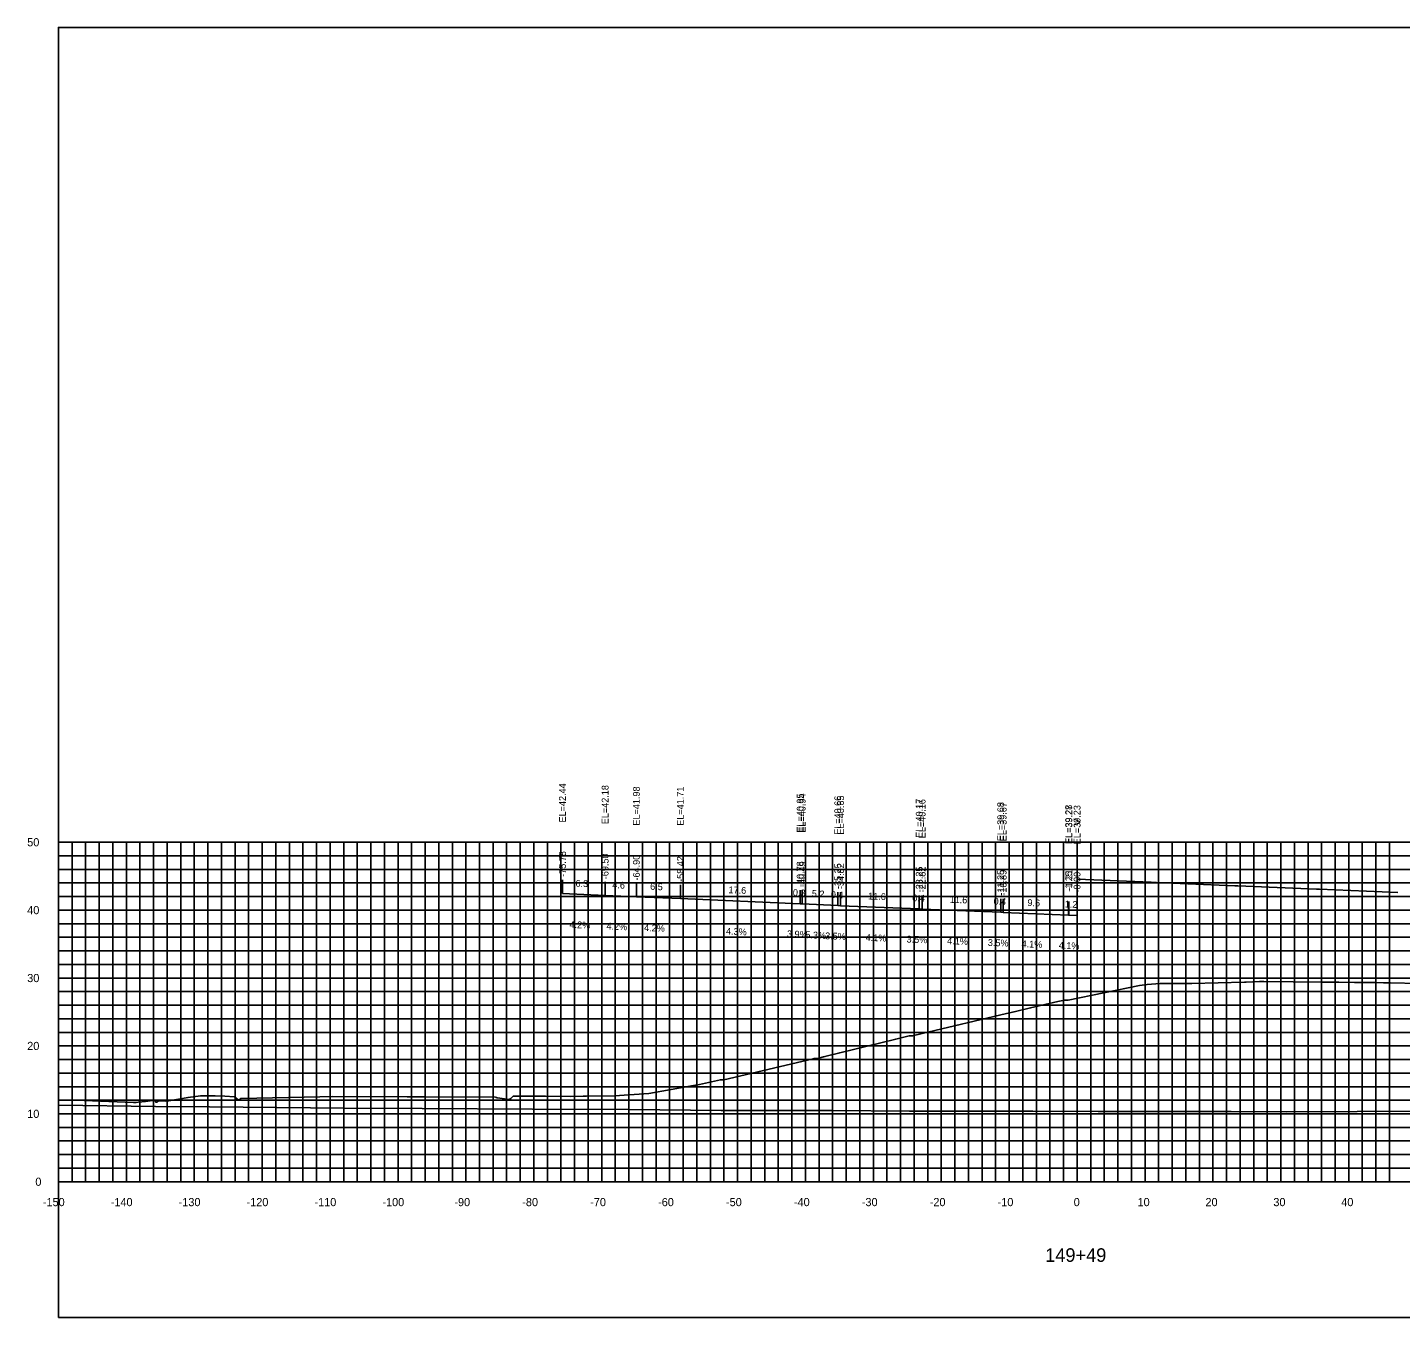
# Model space of a CAD drawing. Extents: x 1800880 to 1818864, y 245271 to 250560.
# Drawn here: x 1817785.3 to 1817987.5, y 248418.1 to 248608.1 of the extents above; entities that cross this region are included whole.
import ezdxf

# ---------------------------------------------------------------- set-up
doc = ezdxf.new("R2010")
doc.units = 0
for name, color, linetype in [('33', 7, 'Continuous'), ('ANNO-TXT', 7, 'Continuous'), ('AXIS', 7, 'Continuous'), ('CL-CNST', 7, 'Continuous'), ('DESIGN - DRAINAGE - Bridges', 7, 'Continuous'), ('Level 32', 7, 'Continuous'), ('Level 37', 7, 'Continuous'), ('Level 46', 7, 'Continuous'), ('Level 62', 7, 'Continuous'), ('SHT-BDR', 7, 'Continuous')]:
    doc.layers.add(name, color=color, linetype=linetype)

msp = doc.modelspace()

# ---------------------------------------------------------------- linework, layer by layer
at = {"layer": 'AXIS'}
msp.add_lwpolyline([(1817939.87, 248482.68), (1817939.92, 248482.68), (1817941.12, 248482.63), (1817950.76, 248482.23), (1817951.12, 248482.22), (1817951.55, 248482.2), (1817963.12, 248481.73), (1817963.55, 248481.71), (1817975.12, 248481.24), (1817975.55, 248481.23), (1817987.12, 248480.75)], dxfattribs=at)
at = {"layer": 'CL-CNST'}
msp.add_lwpolyline([(1817789.87, 248450.13), (1817793.66, 248450.08), (1817800.91, 248449.82), (1817801.31, 248449.8), (1817801.63, 248449.83), (1817802.71, 248449.93), (1817804.08, 248450.12), (1817804.2, 248449.85), (1817804.37, 248449.85), (1817804.59, 248450.06), (1817805.7, 248450), (1817806.1, 248450.06), (1817808.95, 248450.55), (1817810.81, 248450.76), (1817810.96, 248450.77), (1817811.12, 248450.77), (1817811.35, 248450.77), (1817811.47, 248450.77), (1817811.49, 248450.77), (1817812.97, 248450.78), (1817814.35, 248450.75), (1817815.81, 248450.65), (1817816.1, 248450.37), (1817816.45, 248450.16), (1817816.71, 248450.37), (1817816.73, 248450.38), (1817816.76, 248450.39), (1817816.78, 248450.4), (1817828.37, 248450.62), (1817830.29, 248450.66), (1817841.2, 248450.64), (1817842.2, 248450.64), (1817843.76, 248450.63), (1817854.22, 248450.56), (1817854.27, 248450.55), (1817854.37, 248450.52), (1817854.45, 248450.5), (1817854.53, 248450.49), (1817856.26, 248450.25), (1817856.46, 248450.41), (1817856.84, 248450.74), (1817856.84, 248450.74), (1817861.51, 248450.74), (1817861.61, 248450.74), (1817865.25, 248450.7), (1817867.12, 248450.72), (1817867.32, 248450.72), (1817867.64, 248450.72), (1817871.73, 248450.77), (1817876.79, 248451.11), (1817883.4, 248452.32), (1817883.7, 248452.37), (1817883.83, 248452.37), (1817887.34, 248453.15), (1817887.73, 248453.15), (1817887.87, 248453.16), (1817900.98, 248456.25), (1817900.98, 248456.25), (1817901.13, 248456.29), (1817901.64, 248456.29), (1817901.64, 248456.29), (1817902.53, 248456.51), (1817902.73, 248456.56), (1817904.93, 248457.12), (1817913.16, 248459.13), (1817915.15, 248459.6), (1817915.56, 248459.6), (1817915.65, 248459.6), (1817917.05, 248459.97), (1817929.47, 248462.9), (1817930.59, 248463.16), (1817933.01, 248463.72), (1817937.04, 248464.68), (1817938, 248464.88), (1817938.51, 248464.89), (1817938.55, 248464.89), (1817949.07, 248467.03), (1817950.19, 248467.2), (1817952.1, 248467.33), (1817952.84, 248467.33), (1817953.15, 248467.33), (1817955.15, 248467.31), (1817956.75, 248467.34), (1817964.51, 248467.54), (1817964.74, 248467.54), (1817966.75, 248467.61), (1817967.39, 248467.64), (1817976.02, 248467.54), (1817978.41, 248467.51), (1817980.71, 248467.48), (1817981.52, 248467.47), (1817983.7, 248467.46), (1817985, 248467.44), (1817985.24, 248467.44), (1817986.03, 248467.42), (1817994.38, 248467.22)], dxfattribs=at)
at = {"layer": 'DESIGN - DRAINAGE - Bridges'}
for p, q in [((1817789.81, 248488.13), (1817789.87, 248488.13)), ((1817789.87, 248438.13), (1817789.87, 248488.13)), ((1817789.81, 248478.13), (1817789.87, 248478.13)), ((1817789.81, 248468.13), (1817789.87, 248468.13)), ((1817789.81, 248458.13), (1817789.87, 248458.13)), ((1817789.81, 248448.13), (1817789.87, 248448.13)), ((1817789.81, 248438.13), (1817789.87, 248438.13)), ((1817789.87, 248438.13), (1818089.87, 248438.13)), ((1817789.87, 248438.07), (1817789.87, 248438.13)), ((1817799.87, 248438.07), (1817799.87, 248438.13)), ((1817809.87, 248438.07), (1817809.87, 248438.13)), ((1817819.87, 248438.07), (1817819.87, 248438.13)), ((1817829.87, 248438.07), (1817829.87, 248438.13)), ((1817839.87, 248438.07), (1817839.87, 248438.13)), ((1817849.87, 248438.07), (1817849.87, 248438.13)), ((1817859.87, 248438.07), (1817859.87, 248438.13)), ((1817869.87, 248438.07), (1817869.87, 248438.13)), ((1817879.87, 248438.07), (1817879.87, 248438.13)), ((1817889.87, 248438.07), (1817889.87, 248438.13)), ((1817899.87, 248438.07), (1817899.87, 248438.13)), ((1817909.87, 248438.07), (1817909.87, 248438.13)), ((1817919.87, 248438.07), (1817919.87, 248438.13)), ((1817929.87, 248438.07), (1817929.87, 248438.13)), ((1817939.87, 248438.07), (1817939.87, 248438.13)), ((1817949.87, 248438.07), (1817949.87, 248438.13)), ((1817959.87, 248438.07), (1817959.87, 248438.13)), ((1817969.87, 248438.07), (1817969.87, 248438.13)), ((1817979.87, 248438.07), (1817979.87, 248438.13))]:
    msp.add_line(p, q, dxfattribs=at)
at = {"layer": 'Level 37'}
for p, q in [((1817864.09, 248480.57), (1817864.09, 248482.57)), ((1817870.37, 248480.3), (1817870.37, 248482.3)), ((1817874.97, 248480.11), (1817874.97, 248482.11)), ((1817881.45, 248479.84), (1817881.45, 248481.84)), ((1817899.09, 248479.08), (1817899.09, 248481.08)), ((1817899.09, 248479.08), (1817899.09, 248481.08)), ((1817899.38, 248479.06), (1817899.38, 248481.06)), ((1817904.62, 248478.79), (1817904.62, 248480.79)), ((1817905.05, 248478.77), (1817905.05, 248480.77)), ((1817916.62, 248478.3), (1817916.62, 248480.3)), ((1817917.05, 248478.28), (1817917.05, 248480.28)), ((1817928.62, 248477.81), (1817928.62, 248479.81)), ((1817928.98, 248477.8), (1817928.98, 248479.8)), ((1817938.62, 248477.4), (1817938.62, 248479.4)), ((1817938.67, 248477.4), (1817938.67, 248479.4)), ((1817939.87, 248477.35), (1817939.87, 248479.35))]:
    msp.add_line(p, q, dxfattribs=at)
msp.add_lwpolyline([(1817789.87, 248418.13), (1818089.87, 248418.13), (1818089.87, 248608.13), (1817789.87, 248608.13)], close=True, dxfattribs=at)
at = {"layer": 'Level 46'}
for p, q in [((1817789.87, 248488.13), (1818089.87, 248488.13)), ((1817789.87, 248438.13), (1817789.87, 248488.13)), ((1817791.87, 248438.13), (1817791.87, 248488.13)), ((1817793.87, 248438.13), (1817793.87, 248488.13)), ((1817795.87, 248438.13), (1817795.87, 248488.13)), ((1817797.87, 248438.13), (1817797.87, 248488.13)), ((1817799.87, 248438.13), (1817799.87, 248488.13)), ((1817801.87, 248438.13), (1817801.87, 248488.13)), ((1817803.87, 248438.13), (1817803.87, 248488.13)), ((1817805.87, 248438.13), (1817805.87, 248488.13)), ((1817807.87, 248438.13), (1817807.87, 248488.13)), ((1817809.87, 248438.13), (1817809.87, 248488.13)), ((1817811.87, 248438.13), (1817811.87, 248488.13)), ((1817813.87, 248438.13), (1817813.87, 248488.13)), ((1817815.87, 248438.13), (1817815.87, 248488.13)), ((1817817.87, 248438.13), (1817817.87, 248488.13)), ((1817819.87, 248438.13), (1817819.87, 248488.13)), ((1817821.87, 248438.13), (1817821.87, 248488.13)), ((1817823.87, 248438.13), (1817823.87, 248488.13)), ((1817825.87, 248438.13), (1817825.87, 248488.13)), ((1817827.87, 248438.13), (1817827.87, 248488.13)), ((1817829.87, 248438.13), (1817829.87, 248488.13)), ((1817831.87, 248438.13), (1817831.87, 248488.13)), ((1817833.87, 248438.13), (1817833.87, 248488.13)), ((1817835.87, 248438.13), (1817835.87, 248488.13)), ((1817837.87, 248438.13), (1817837.87, 248488.13)), ((1817839.87, 248438.13), (1817839.87, 248488.13)), ((1817841.87, 248438.13), (1817841.87, 248488.13)), ((1817843.87, 248438.13), (1817843.87, 248488.13)), ((1817845.87, 248438.13), (1817845.87, 248488.13)), ((1817847.87, 248438.13), (1817847.87, 248488.13)), ((1817849.87, 248438.13), (1817849.87, 248488.13)), ((1817851.87, 248438.13), (1817851.87, 248488.13)), ((1817853.87, 248438.13), (1817853.87, 248488.13)), ((1817855.87, 248438.13), (1817855.87, 248488.13)), ((1817857.87, 248438.13), (1817857.87, 248488.13)), ((1817859.87, 248438.13), (1817859.87, 248488.13)), ((1817861.87, 248438.13), (1817861.87, 248488.13)), ((1817863.87, 248438.13), (1817863.87, 248488.13)), ((1817865.87, 248438.13), (1817865.87, 248488.13)), ((1817867.87, 248438.13), (1817867.87, 248488.13)), ((1817869.87, 248438.13), (1817869.87, 248488.13)), ((1817871.87, 248438.13), (1817871.87, 248488.13)), ((1817873.87, 248438.13), (1817873.87, 248488.13)), ((1817875.87, 248438.13), (1817875.87, 248488.13)), ((1817877.87, 248438.13), (1817877.87, 248488.13)), ((1817879.87, 248438.13), (1817879.87, 248488.13)), ((1817881.87, 248438.13), (1817881.87, 248488.13)), ((1817883.87, 248438.13), (1817883.87, 248488.13)), ((1817885.87, 248438.13), (1817885.87, 248488.13)), ((1817887.87, 248438.13), (1817887.87, 248488.13)), ((1817889.87, 248438.13), (1817889.87, 248488.13)), ((1817891.87, 248438.13), (1817891.87, 248488.13)), ((1817893.87, 248438.13), (1817893.87, 248488.13)), ((1817895.87, 248438.13), (1817895.87, 248488.13)), ((1817897.87, 248438.13), (1817897.87, 248488.13)), ((1817899.87, 248438.13), (1817899.87, 248488.13)), ((1817901.87, 248438.13), (1817901.87, 248488.13)), ((1817903.87, 248438.13), (1817903.87, 248488.13)), ((1817905.87, 248438.13), (1817905.87, 248488.13)), ((1817907.87, 248438.13), (1817907.87, 248488.13)), ((1817909.87, 248438.13), (1817909.87, 248488.13)), ((1817911.87, 248438.13), (1817911.87, 248488.13)), ((1817913.87, 248438.13), (1817913.87, 248488.13)), ((1817915.87, 248438.13), (1817915.87, 248488.13)), ((1817917.87, 248438.13), (1817917.87, 248488.13)), ((1817919.87, 248438.13), (1817919.87, 248488.13)), ((1817921.87, 248438.13), (1817921.87, 248488.13)), ((1817923.87, 248438.13), (1817923.87, 248488.13)), ((1817925.87, 248438.13), (1817925.87, 248488.13)), ((1817927.87, 248438.13), (1817927.87, 248488.13)), ((1817929.87, 248438.13), (1817929.87, 248488.13)), ((1817931.87, 248438.13), (1817931.87, 248488.13)), ((1817933.87, 248438.13), (1817933.87, 248488.13)), ((1817935.87, 248438.13), (1817935.87, 248488.13)), ((1817937.87, 248438.13), (1817937.87, 248488.13)), ((1817939.87, 248438.13), (1817939.87, 248488.13)), ((1817941.87, 248438.13), (1817941.87, 248488.13)), ((1817943.87, 248438.13), (1817943.87, 248488.13)), ((1817945.87, 248438.13), (1817945.87, 248488.13)), ((1817947.87, 248438.13), (1817947.87, 248488.13)), ((1817949.87, 248438.13), (1817949.87, 248488.13)), ((1817951.87, 248438.13), (1817951.87, 248488.13)), ((1817953.87, 248438.13), (1817953.87, 248488.13)), ((1817955.87, 248438.13), (1817955.87, 248488.13)), ((1817957.87, 248438.13), (1817957.87, 248488.13)), ((1817959.87, 248438.13), (1817959.87, 248488.13)), ((1817961.87, 248438.13), (1817961.87, 248488.13)), ((1817963.87, 248438.13), (1817963.87, 248488.13)), ((1817965.87, 248438.13), (1817965.87, 248488.13)), ((1817967.87, 248438.13), (1817967.87, 248488.13)), ((1817969.87, 248438.13), (1817969.87, 248488.13)), ((1817971.87, 248438.13), (1817971.87, 248488.13)), ((1817973.87, 248438.13), (1817973.87, 248488.13)), ((1817975.87, 248438.13), (1817975.87, 248488.13)), ((1817977.87, 248438.13), (1817977.87, 248488.13)), ((1817979.87, 248438.13), (1817979.87, 248488.13)), ((1817981.87, 248438.13), (1817981.87, 248488.13)), ((1817983.87, 248438.13), (1817983.87, 248488.13)), ((1817985.87, 248438.13), (1817985.87, 248488.13)), ((1817789.87, 248486.13), (1818089.87, 248486.13)), ((1817789.87, 248484.13), (1818089.87, 248484.13)), ((1817789.87, 248482.13), (1818089.87, 248482.13)), ((1817789.87, 248480.13), (1818089.87, 248480.13)), ((1817789.87, 248478.13), (1818089.87, 248478.13)), ((1817789.87, 248476.13), (1818089.87, 248476.13)), ((1817789.87, 248474.13), (1818089.87, 248474.13)), ((1817789.87, 248472.13), (1818089.87, 248472.13)), ((1817789.87, 248470.13), (1818089.87, 248470.13)), ((1817789.87, 248468.13), (1818089.87, 248468.13)), ((1817789.87, 248466.13), (1818089.87, 248466.13)), ((1817789.87, 248464.13), (1818089.87, 248464.13)), ((1817789.87, 248462.13), (1818089.87, 248462.13)), ((1817789.87, 248460.13), (1818089.87, 248460.13)), ((1817789.87, 248458.13), (1818089.87, 248458.13)), ((1817789.87, 248456.13), (1818089.87, 248456.13)), ((1817789.87, 248454.13), (1818089.87, 248454.13)), ((1817789.87, 248452.13), (1818089.87, 248452.13)), ((1817789.87, 248450.13), (1818089.87, 248450.13)), ((1817789.87, 248448.13), (1818089.87, 248448.13)), ((1817789.87, 248446.13), (1818089.87, 248446.13)), ((1817789.87, 248444.13), (1818089.87, 248444.13)), ((1817789.87, 248442.13), (1818089.87, 248442.13)), ((1817789.87, 248440.13), (1818089.87, 248440.13)), ((1817789.87, 248438.13), (1818089.87, 248438.13))]:
    msp.add_line(p, q, dxfattribs=at)
at = {"layer": 'Level 62'}
for points in [[(1817864.09, 248480.57), (1817870.37, 248480.3), (1817874.97, 248480.11), (1817881.45, 248479.84), (1817899.09, 248479.08)], [(1817899.09, 248479.08), (1817899.38, 248479.06), (1817904.62, 248478.79), (1817905.05, 248478.77), (1817916.62, 248478.3), (1817917.05, 248478.28), (1817928.62, 248477.81), (1817928.98, 248477.8), (1817938.62, 248477.4), (1817938.67, 248477.4), (1817939.87, 248477.35)], [(1817789.87, 248449.4), (1817804.18, 248449.22), (1817812.12, 248449.17), (1817831.93, 248448.98), (1817843.43, 248448.93), (1817859.69, 248448.8), (1817873.92, 248448.76), (1817887.44, 248448.63), (1817903.84, 248448.6), (1817915.2, 248448.53), (1817933.35, 248448.53), (1817942.95, 248448.46), (1817962.56, 248448.49), (1817970.71, 248448.43), (1817991.53, 248448.5), (1817998.47, 248448.48), (1818020.33, 248448.58), (1818026.22, 248448.59), (1818048.98, 248448.71), (1818053.98, 248448.63), (1818077.52, 248448.77), (1818081.73, 248448.81), (1818085.61, 248448.79), (1818089.87, 248448.81)]]:
    msp.add_lwpolyline(points, dxfattribs=at)

# ---------------------------------------------------------------- texts
for s, p in [('-150', (1817787.57, 248434.53)), ('-140', (1817797.57, 248434.53)), ('-130', (1817807.57, 248434.53)), ('-120', (1817817.57, 248434.53)), ('-110', (1817827.57, 248434.53)), ('-100', (1817837.57, 248434.53)), ('-90', (1817848.17, 248434.53)), ('-80', (1817858.17, 248434.53)), ('-70', (1817868.17, 248434.53)), ('-60', (1817878.17, 248434.53)), ('-50', (1817888.17, 248434.53)), ('-40', (1817898.17, 248434.53)), ('-30', (1817908.17, 248434.53)), ('-20', (1817918.17, 248434.53)), ('-10', (1817928.17, 248434.53)), ('0', (1817939.37, 248434.53)), ('10', (1817948.77, 248434.53)), ('20', (1817958.77, 248434.53)), ('30', (1817968.77, 248434.53)), ('40', (1817978.77, 248434.53))]:
    msp.add_text(s, height=1.2).set_placement(p)
at = {"layer": '33'}
for s, p in [('50', (1817785.27, 248487.53)), ('40', (1817785.27, 248477.53)), ('30', (1817785.27, 248467.53)), ('20', (1817785.27, 248457.53)), ('10', (1817785.27, 248447.53)), ('0', (1817786.47, 248437.53))]:
    msp.add_text(s, height=1.2, dxfattribs=at).set_placement(p)
at = {"layer": 'ANNO-TXT'}
for s, rotation, p in [('6.3', 357.5817, (1817865.99, 248481.59)), ('4.6', 357.5981, (1817871.41, 248481.36)), ('6.5', 357.5701, (1817876.98, 248481.13)), ('17.6', 357.5409, (1817888.52, 248480.63)), ('0.3', 357.7742, (1817898, 248480.22)), ('5.2', 356.9812, (1817900.78, 248480.09)), ('0.4', 357.9961, (1817903.59, 248479.93)), ('11.6', 357.656, (1817909.08, 248479.71)), ('0.4', 357.9961, (1817915.59, 248479.44)), ('11.6', 357.656, (1817921.08, 248479.22)), ('0.4', 357.9961, (1817927.56, 248478.95)), ('9.6', 357.656, (1817932.54, 248478.75)), ('1.2', 357.656, (1817938.03, 248478.53)), ('4.2%', 357.5817, (1817865.11, 248475.52)), ('4.2%', 357.5981, (1817870.55, 248475.29)), ('4.2%', 357.5701, (1817876.09, 248475.06)), ('4.3%', 357.5409, (1817888.15, 248474.54)), ('3.9%', 357.7742, (1817897.13, 248474.15)), ('5.3%', 356.9812, (1817899.83, 248474.03)), ('3.5%', 357.9961, (1817902.75, 248473.85)), ('4.1%', 357.656, (1817908.72, 248473.62)), ('3.5%', 357.9961, (1817914.75, 248473.36)), ('4.1%', 357.656, (1817920.72, 248473.13)), ('3.5%', 357.9961, (1817926.71, 248472.87)), ('4.1%', 357.656, (1817931.68, 248472.68)), ('4.1%', 357.656, (1817937.15, 248472.46))]:
    msp.add_text(s, height=1, rotation=rotation, dxfattribs=at).set_placement(p)
at = {"layer": 'DESIGN - DRAINAGE - Bridges'}
for s, height, p in [('>', 1.5, (1817939.26, 248490.38)), ('-', 0.0001, (1817789.87, 248438.13))]:
    msp.add_text(s, height=height, dxfattribs=at).set_placement(p)
at = {"layer": 'Level 32'}
msp.add_text('149+49', height=2, dxfattribs=at).set_placement((1817935.17, 248426.33))
at = {"layer": 'SHT-BDR'}
for s, p in [('EL=42.44', (1817864.59, 248491.04)), ('EL=42.18', (1817870.87, 248490.78)), ('EL=41.98', (1817875.47, 248490.58)), ('EL=41.71', (1817881.95, 248490.56)), ('EL=40.95', (1817899.59, 248489.55)), ('EL=40.95', (1817899.59, 248489.55)), ('EL=40.94', (1817899.88, 248489.54)), ('EL=40.66', (1817905.12, 248489.21)), ('EL=40.65', (1817905.55, 248489.25)), ('EL=40.17', (1817917.12, 248488.77)), ('EL=40.16', (1817917.55, 248488.71)), ('EL=39.68', (1817929.12, 248488.28)), ('EL=39.67', (1817929.48, 248488.27)), ('EL=39.28', (1817939.12, 248487.88)), ('EL=39.27', (1817939.17, 248487.87)), ('EL=39.23', (1817940.37, 248487.83)), ('-75.78', (1817864.59, 248483.03)), ('-69.50', (1817870.87, 248482.68)), ('-64.90', (1817875.47, 248482.49)), ('-58.42', (1817881.95, 248482.29)), ('-40.78', (1817899.59, 248481.53)), ('-40.78', (1817899.59, 248481.53)), ('-40.49', (1817899.88, 248481.52)), ('-35.25', (1817905.12, 248481.25)), ('-34.82', (1817905.55, 248481.23)), ('-23.25', (1817917.12, 248480.76)), ('-22.82', (1817917.55, 248480.74)), ('-11.25', (1817929.12, 248480.27)), ('-10.89', (1817929.48, 248480.26)), ('-1.25', (1817939.12, 248480.85)), ('-1.21', (1817939.17, 248481.1)), ('-0.00', (1817940.37, 248480.72))]:
    msp.add_text(s, height=1, rotation=90, dxfattribs=at).set_placement(p)

doc.saveas('drawing.dxf')
